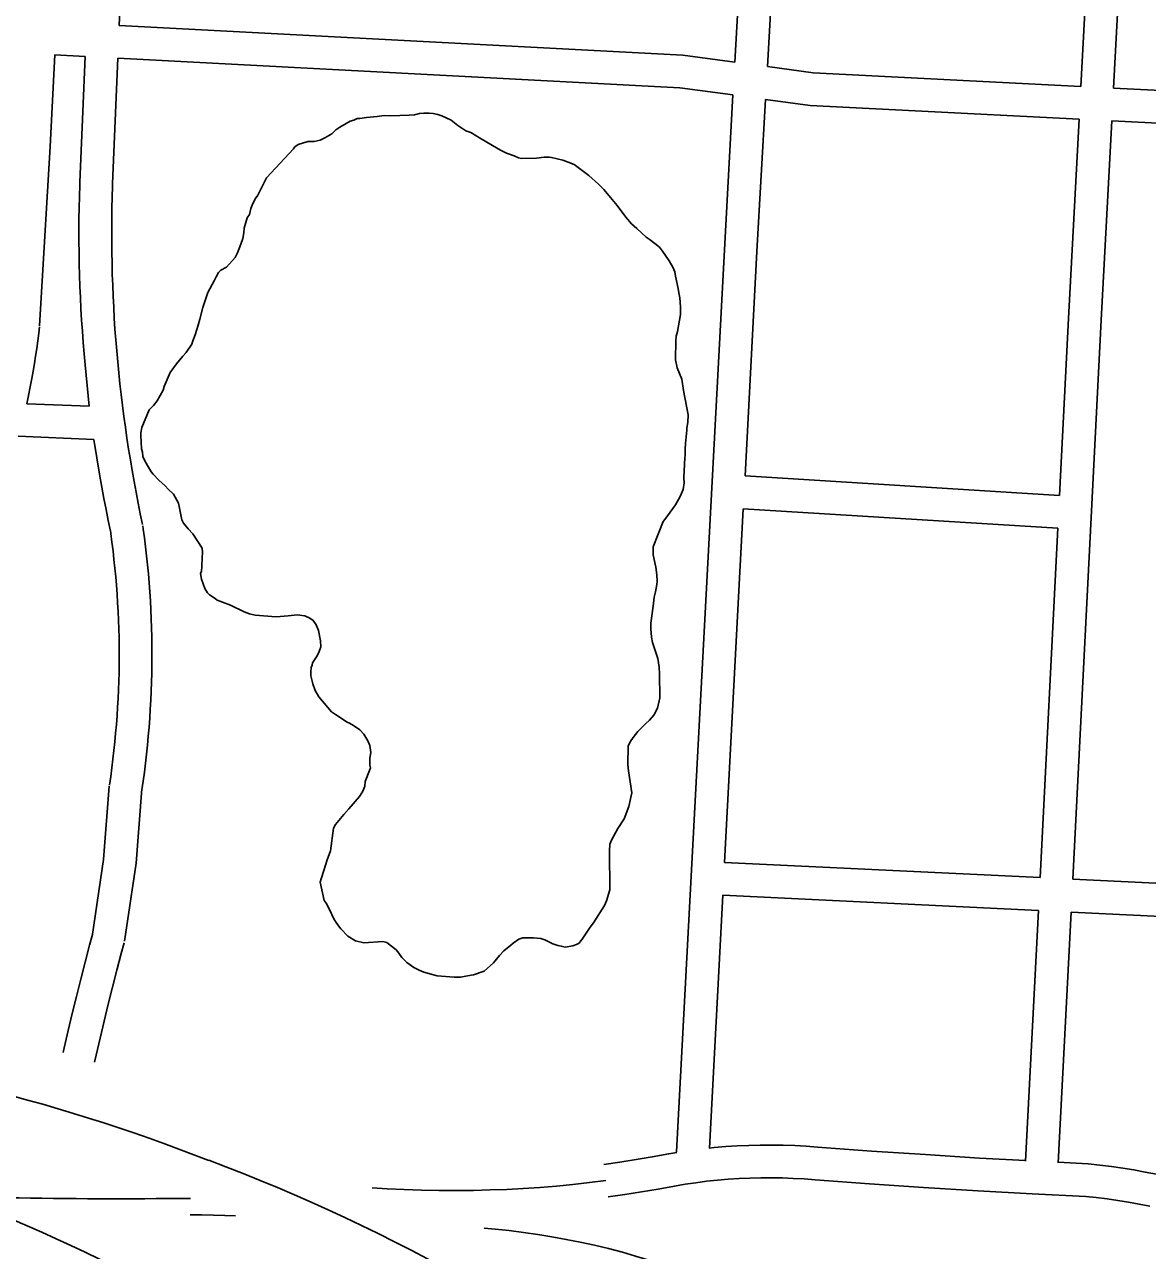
# Model space of a CAD drawing. Extents: x 3677843 to 3715951, y 511991 to 537744.
# Drawn here: x 3690058 to 3691087, y 525227 to 526350 of the extents above; entities that cross this region are included whole.
import ezdxf

# ---------------------------------------------------------------- set-up
doc = ezdxf.new("R2010")
doc.units = 0
doc.layers.add('V-ROAD-CNTR', color=7, linetype='Continuous')
doc.layers.add('V-SITE-VEGE', color=7, linetype='Continuous')

msp = doc.modelspace()

# ---------------------------------------------------------------- linework, layer by layer
at = {"layer": 'V-ROAD-CNTR'}
for points in [[(3691055.9, 526291.9), (3691094.8, 527022.6)], [(3690144.7, 526349.3), (3690159.2, 526691.1)], [(3690708.8, 526315.6), (3690725.8, 526617.7), (3690727.8, 526658.2)], [(3690738.6, 526311.5), (3690755.7, 526616.1), (3690757.2, 526646.2)], [(3691025.9, 526293.4), (3691044.1, 526635.1)], [(3690144.7, 526349.3), (3690661.2, 526322.1), (3690708.8, 526315.6)], [(3690081.6, 526238.3), (3690085.9, 526322.4)], [(3690085.9, 526322.4), (3690113.5, 526320.9)], [(3690108.7, 526205.6), (3690113.5, 526320.9)], [(3690138.6, 526204.4), (3690143.5, 526319.3)], [(3690143.5, 526319.3), (3690658.4, 526292.2), (3690707.1, 526285.6)], [(3690738.6, 526311.5), (3690780.6, 526305.8), (3691025.9, 526293.4)], [(3690655.3, 525317.4), (3690699.2, 526143.7), (3690707.1, 526285.6)], [(3691055.9, 526291.9), (3691229.7, 526283.1), (3691318.8, 526286)], [(3690718.2, 525936.5), (3690729.1, 526142.1), (3690737, 526281.5)], [(3690737, 526281.5), (3690777.8, 526275.9), (3691024.3, 526263.5)], [(3691006.3, 525918.7), (3691014.6, 526080.8), (3691024.3, 526263.5)], [(3691018.4, 525567), (3691044.6, 526079.3), (3691054.3, 526261.9)], [(3691054.3, 526261.9), (3691229.4, 526253.1), (3691319.4, 526256)], [(3690071.8, 526074), (3690081.6, 526238.2)], [(3690117.2, 526000.3), (3690113.5, 526038.3), (3690112.6, 526048.5), (3690111.8, 526058.8), (3690111, 526069.1), (3690110.3, 526079.3), (3690109.7, 526089.6), (3690109.2, 526099.9), (3690108.8, 526110.2), (3690108.5, 526120.5), (3690108.2, 526130.8), (3690108, 526141.1), (3690107.9, 526151.4), (3690107.9, 526161.7), (3690107.9, 526172), (3690108.1, 526182.2), (3690108.3, 526192.5), (3690108.6, 526202.8), (3690108.7, 526205.5)], [(3690166.2, 525891.9), (3690164.1, 525901.8), (3690162.1, 525911.7), (3690160.2, 525921.6), (3690158.4, 525931.5), (3690156.6, 525941.4), (3690155, 525951.3), (3690153.4, 525961.2), (3690151.8, 525971.2), (3690150.4, 525981.1), (3690149, 525991.1), (3690147.7, 526001.1), (3690146.5, 526011), (3690145.4, 526021), (3690144.4, 526031), (3690143.4, 526041.1), (3690142.5, 526051.1), (3690141.7, 526061.1), (3690140.9, 526071.1), (3690140.3, 526081.2), (3690139.7, 526091.2), (3690139.2, 526101.3), (3690138.8, 526111.3), (3690138.4, 526121.4), (3690138.2, 526131.4), (3690138, 526141.5), (3690137.9, 526151.6), (3690137.9, 526161.6), (3690137.9, 526171.7), (3690138.1, 526181.7), (3690138.3, 526191.8), (3690138.6, 526201.9), (3690138.6, 526204.5)], [(3690060.1, 526002.7), (3690064.7, 526025.8), (3690065.9, 526032.6), (3690067.1, 526039.5), (3690068.2, 526046.4), (3690069.3, 526053.3), (3690070.2, 526060.2), (3690071.1, 526067.2), (3690071.8, 526073.2)], [(3690060.1, 526002.7), (3690117.2, 526000.3)], [(3690052.2, 525973), (3690121.4, 525970)], [(3690136.9, 525885.8), (3690134.8, 525895.8), (3690132.7, 525905.9), (3690130.8, 525916), (3690128.9, 525926.1), (3690127.1, 525936.2), (3690121.4, 525970)], [(3691006.3, 525918.7), (3690718.2, 525936.5)], [(3690699.4, 525582.5), (3690716.6, 525906.5)], [(3691004.8, 525888.8), (3690716.6, 525906.5)], [(3690165.5, 525648.9), (3690166.7, 525657), (3690167.8, 525665.2), (3690168.8, 525673.4), (3690169.8, 525681.7), (3690170.6, 525689.9), (3690171.4, 525698.1), (3690172.1, 525706.4), (3690172.7, 525714.6), (3690173.2, 525722.9), (3690173.7, 525731.1), (3690174.1, 525739.4), (3690174.4, 525747.7), (3690174.6, 525755.9), (3690174.7, 525764.2), (3690174.7, 525772.5), (3690174.7, 525780.8), (3690174.6, 525789), (3690174.4, 525797.3), (3690174.1, 525805.6), (3690173.7, 525813.8), (3690173.3, 525822.1), (3690172.8, 525830.3), (3690172.2, 525838.6), (3690171.5, 525846.8), (3690170.7, 525855.1), (3690169.8, 525863.3), (3690168.9, 525871.5), (3690167.9, 525879.7), (3690166.8, 525887.9), (3690166.4, 525890.9)], [(3690988.5, 525568.5), (3691004.8, 525888.8)], [(3690135.8, 525653.2), (3690137, 525661.2), (3690138.1, 525669.1), (3690139, 525677), (3690139.9, 525684.9), (3690140.8, 525692.8), (3690141.5, 525700.8), (3690142.2, 525708.7), (3690142.8, 525716.7), (3690143.3, 525724.7), (3690143.7, 525732.6), (3690144.1, 525740.6), (3690144.4, 525748.6), (3690144.6, 525756.5), (3690144.7, 525764.5), (3690144.7, 525772.5), (3690144.7, 525780.5), (3690144.6, 525788.4), (3690144.4, 525796.4), (3690144.1, 525804.4), (3690143.8, 525812.4), (3690143.3, 525820.3), (3690142.8, 525828.3), (3690142.2, 525836.3), (3690141.6, 525844.2), (3690140.8, 525852.1), (3690140, 525860.1), (3690139.1, 525868), (3690138.1, 525875.9), (3690137.1, 525883.9), (3690136.7, 525886.8)], [(3690119.9, 525514.7), (3690130.4, 525585.1), (3690135.7, 525652.2)], [(3690149.6, 525510.3), (3690160.2, 525581.7), (3690165.6, 525649.9)], [(3690699.4, 525582.5), (3690988.5, 525568.5)], [(3691018.4, 525567), (3691316.1, 525552.6)], [(3690685.5, 525320.5), (3690697.8, 525552.5)], [(3690697.8, 525552.5), (3690987, 525538.5)], [(3690975.2, 525308.7), (3690987, 525538.5)], [(3691005.2, 525307.2), (3691016.9, 525537)], [(3691016.9, 525537), (3691315, 525522.6)], [(3690093.3, 525408.2), (3690094.3, 525412.6), (3690098, 525428.3), (3690101.8, 525444), (3690105.7, 525459.7), (3690109.6, 525475.4), (3690113.6, 525491.1), (3690117.7, 525506.7), (3690120.3, 525516.4)], [(3690122.1, 525399.3), (3690123.6, 525405.8), (3690127.2, 525421.4), (3690131, 525436.9), (3690134.8, 525452.5), (3690138.7, 525468), (3690142.7, 525483.6), (3690146.7, 525499.1), (3690149.3, 525508.7)], [(3690588.7, 525305.8), (3690603.6, 525307.9), (3690618.4, 525310.2), (3690633.2, 525312.7), (3690648.2, 525315.5), (3690655.7, 525316.7)], [(3690685.4, 525320.7), (3690690, 525321.2), (3690700.5, 525322.1), (3690711.1, 525322.8), (3690721.6, 525323.2), (3690732.1, 525323.5), (3690742.7, 525323.5), (3690753.2, 525323.4), (3690763.8, 525323), (3690774.3, 525322.4), (3690784.7, 525321.6), (3690834.1, 525318), (3690883.6, 525314.7), (3690933.1, 525311.6), (3690975, 525309.3)], [(3691005, 525307.7), (3691032.6, 525306.3), (3691043.3, 525305.2), (3691053.8, 525303.9), (3691064.2, 525302.4), (3691074.5, 525300.7), (3691084.9, 525298.8), (3691095.2, 525296.8)], [(3690592.8, 525276.1), (3690608, 525278.2), (3690623.3, 525280.6), (3690638.5, 525283.2), (3690653.4, 525285.9), (3690663.3, 525287.6), (3690673.1, 525289), (3690683, 525290.3), (3690692.9, 525291.3), (3690702.8, 525292.2), (3690712.7, 525292.8), (3690722.6, 525293.3), (3690732.6, 525293.5), (3690742.5, 525293.5), (3690752.4, 525293.4), (3690762.4, 525293), (3690772.3, 525292.4), (3690782.4, 525291.7), (3690832.1, 525288.1), (3690881.7, 525284.7), (3690931.4, 525281.7), (3690981.1, 525278.9), (3691030.3, 525276.3), (3691040, 525275.3), (3691049.8, 525274.1), (3691059.7, 525272.8), (3691069.4, 525271.2), (3691079.2, 525269.4), (3691088.9, 525267.4)], [(3690376.4, 525284.3), (3690390.2, 525283.5), (3690406, 525282.8), (3690421.8, 525282.3), (3690437.7, 525282), (3690453.5, 525281.9), (3690469.3, 525282), (3690484.6, 525282.4), (3690499.8, 525282.9), (3690515, 525283.7), (3690530.2, 525284.7), (3690545.3, 525285.9), (3690560.5, 525287.4), (3690575.6, 525289.1), (3690590.7, 525291)], [(3690209.8, 525259.6), (3690220.5, 525259.5), (3690231.1, 525259.3), (3690241.7, 525259), (3690251.3, 525258.7)], [(3690732.8, 525197.7), (3690721, 525199.2), (3690709.3, 525200.9), (3690697.8, 525202.8), (3690686.2, 525204.9), (3690674.7, 525207.2), (3690663.2, 525209.7), (3690648.2, 525213.4), (3690640.4, 525215.3), (3690629.1, 525218.4), (3690617.8, 525221.7), (3690606, 525225.4), (3690593, 525228.7), (3690580.1, 525231.7), (3690567.2, 525234.4), (3690554.3, 525237), (3690541.3, 525239.3), (3690528.3, 525241.5), (3690515.3, 525243.4), (3690502.2, 525245.1), (3690489.1, 525246.5), (3690479.1, 525247.5)]]:
    msp.add_lwpolyline(points, dxfattribs=at)
for centre, radius, start, end in [((3689616.6, 523756.9), 1668.1, 68.5442, 84.5658), ((3688803.5, 522419.7), 3096.4, 60.1055, 68.7535), ((3689619.7, 523694.8), 1725.1, 51.4175, 69.3965), ((3690145.6, 531145.7), 5871.4, 268.99488, 270.62835)]:
    msp.add_arc(centre, radius, start, end, dxfattribs=at)
at = {"layer": 'V-SITE-VEGE'}
for points in [[(3690279.8, 526209.7), (3690304.4, 526236.2), (3690305.8, 526238), (3690308.8, 526240.2), (3690317.7, 526243), (3690323.5, 526243), (3690328.8, 526244), (3690333.3, 526246.2), (3690339.5, 526249.9), (3690343.4, 526253.5), (3690347, 526256.2), (3690352.7, 526259.3), (3690356.3, 526261.6), (3690359.8, 526262.5), (3690362.9, 526263.9), (3690365.2, 526263.9), (3690371.4, 526264.9), (3690381.2, 526265.9), (3690387.4, 526266.8), (3690393.2, 526266.4), (3690410.5, 526267), (3690415.4, 526267.5), (3690419.9, 526268.5), (3690423.9, 526268.9), (3690428.8, 526269), (3690432.3, 526268.6), (3690436.8, 526267.7), (3690440.4, 526266.4), (3690448.9, 526262.5), (3690455.1, 526257.7), (3690462.3, 526252.8), (3690466.8, 526251.1), (3690474.8, 526246.3), (3690486.9, 526239.3), (3690494.1, 526234.9), (3690499.5, 526232.3), (3690506.6, 526229.7), (3690510.6, 526227.9), (3690513.3, 526227.5), (3690527.1, 526227.7), (3690534.2, 526228.6), (3690538.7, 526228.7), (3690540.9, 526228.2), (3690551.2, 526225.7), (3690556.1, 526223.9), (3690561.5, 526221.8), (3690574.9, 526211.7), (3690583.9, 526203.7), (3690588.8, 526198.9), (3690601, 526184.3), (3690609.1, 526173.7), (3690614.1, 526167.5), (3690619, 526163.1), (3690627.5, 526155.2), (3690630.2, 526153.4), (3690635.6, 526149.5), (3690639.7, 526146), (3690642.4, 526142.4), (3690648.7, 526133.6), (3690651.9, 526127.8), (3690653.7, 526123.4), (3690654.6, 526119.4), (3690656.9, 526108.3), (3690657.4, 526104.3), (3690658.4, 526099.8), (3690658.9, 526091.4), (3690659, 526084.3), (3690656.4, 526068.7), (3690655.1, 526064.6), (3690654.7, 526060.2), (3690654.8, 526056.2), (3690654.4, 526047.3), (3690654.5, 526042.8), (3690655.9, 526035.7), (3690660.4, 526025.1), (3690661.9, 526014.8), (3690666.1, 525992.6), (3690665.7, 525985.5), (3690664.9, 525980.6), (3690664.9, 525978.4), (3690663.7, 525966.3), (3690663.3, 525961), (3690663.3, 525955.6), (3690662.9, 525953), (3690662.2, 525935.2), (3690662.3, 525929.8), (3690661.8, 525926.2), (3690661.4, 525924), (3690658.8, 525917.8), (3690654.4, 525910.1), (3690644.8, 525896.7), (3690643, 525894.9)], [(3690374.5, 525671.5), (3690374.5, 525678.1), (3690375.3, 525683), (3690374.3, 525689.7), (3690372.5, 525693.7), (3690368.9, 525699.9), (3690365.3, 525703.9), (3690359.5, 525707.8), (3690355.9, 525710), (3690353.7, 525710.9), (3690342.9, 525717.9), (3690339.3, 525720.5), (3690327.6, 525734.2), (3690324.4, 525740), (3690322.1, 525746.2), (3690320.3, 525753.3), (3690320.3, 525756.8), (3690320.7, 525760.9), (3690321.5, 525763.1), (3690322, 525765.3), (3690325.5, 525770.7), (3690327.7, 525774.7), (3690329.4, 525780.1), (3690329.3, 525785.4), (3690327.5, 525794.8), (3690325.2, 525800.1), (3690322.5, 525804.1), (3690319.3, 525806.3), (3690314.9, 525808.4), (3690307.7, 525809.3), (3690299.7, 525808.3), (3690288.6, 525807.3), (3690269.4, 525808.9), (3690264.1, 525810.2), (3690259.2, 525811.9), (3690246.6, 525818), (3690234.6, 525822.8), (3690232.8, 525824.1), (3690227.4, 525827.6), (3690225.6, 525829.4), (3690223.3, 525833.4), (3690220.1, 525841.8), (3690219.2, 525847.1), (3690220.1, 525849.4), (3690220.5, 525853.4), (3690220.8, 525861.4), (3690221.2, 525866.3), (3690220.8, 525870.3), (3690212.2, 525883.6), (3690208.1, 525888), (3690203.6, 525893.3), (3690202.3, 525896.4), (3690199, 525911.5), (3690194.5, 525919.9), (3690189.5, 525924.3), (3690186.8, 525927.4), (3690181, 525932.7), (3690176, 525938), (3690174.2, 525940.2), (3690168.3, 525950.4), (3690166.5, 525954.3), (3690166, 525958.3), (3690165.1, 525961.4), (3690164.5, 525973.5), (3690164.5, 525976.1), (3690165.4, 525981), (3690172.3, 525997.1), (3690176.3, 526001.2), (3690179.4, 526005.2), (3690185.1, 526015.1), (3690185.9, 526018.6), (3690191.6, 526031.2), (3690197.3, 526039.2), (3690203, 526046.4), (3690206.1, 526049.6), (3690211.4, 526057.2), (3690212.2, 526060.3), (3690214.4, 526065.7), (3690217, 526074.6), (3690218.7, 526080), (3690221.3, 526090.7), (3690226, 526104.5), (3690231.7, 526115.2), (3690233.5, 526118.8), (3690235.6, 526122.9), (3690237.9, 526125.1), (3690243.2, 526127.8), (3690251.1, 526136.8), (3690253.3, 526140.8), (3690254.6, 526144.9), (3690256.3, 526148.9), (3690258, 526154.2), (3690258.9, 526159.1), (3690259.3, 526163.6), (3690261.9, 526173), (3690264.1, 526176.1), (3690265.3, 526181.5), (3690266.7, 526184.6), (3690269.7, 526190.9), (3690271.5, 526193.1), (3690279.8, 526209.7)], [(3690643, 525894.9), (3690633.9, 525871.7), (3690634, 525864.1), (3690636.3, 525853), (3690637.3, 525845.9), (3690637.8, 525840.1), (3690637.3, 525837), (3690636.1, 525830.3), (3690634.8, 525825.4), (3690634, 525817.3), (3690631.9, 525801.7), (3690632, 525796.4), (3690632.5, 525788.8), (3690633.4, 525784), (3690638.4, 525769.3), (3690639.4, 525761.3), (3690639.9, 525755.1), (3690640.1, 525733.3), (3690638, 525723.9), (3690634.5, 525717.2), (3690630.5, 525712.7), (3690627, 525709.5), (3690620, 525702.4), (3690615.6, 525697), (3690612.9, 525692.9), (3690611.2, 525688.9), (3690610.9, 525672), (3690611.4, 525666.2), (3690614.3, 525646.2), (3690611.7, 525633.7), (3690607.4, 525622.5), (3690601.7, 525613.6), (3690596, 525603.3), (3690594.3, 525599.3), (3690593.9, 525592.6), (3690594.2, 525557.4), (3690591.2, 525547.1), (3690589.5, 525543.1), (3690579.4, 525527), (3690576.3, 525523), (3690571.9, 525516.7), (3690569.7, 525513.1), (3690566.2, 525508.6), (3690563.6, 525507.3), (3690560.5, 525505.9), (3690553.3, 525504.9), (3690549.8, 525505.8), (3690546.6, 525506.2), (3690542.2, 525507.9), (3690539.5, 525509.2), (3690534.6, 525511.4), (3690531, 525512.7), (3690524.3, 525513.5), (3690514.5, 525513.4), (3690511, 525512.1), (3690505.7, 525508.5), (3690503.5, 525506.7), (3690497.3, 525501.3), (3690493.3, 525497.2), (3690487.6, 525490.5), (3690479.2, 525482.8), (3690469.4, 525479.6), (3690467.2, 525479.1), (3690457.4, 525477.3), (3690451.7, 525477.2), (3690436.1, 525478.4), (3690424, 525481.8), (3690419.5, 525483.6), (3690414.6, 525486.2), (3690408.3, 525490.6), (3690403.8, 525495.4), (3690401.1, 525499.4), (3690398.4, 525502.5), (3690389.9, 525509.1), (3690386.3, 525510), (3690369, 525508.9), (3690361.4, 525510.6), (3690354.2, 525515), (3690347.9, 525521.6), (3690345.7, 525524.3), (3690343, 525528.2), (3690341.6, 525530), (3690337.1, 525539.8), (3690334.4, 525545.1), (3690332.5, 525547.7), (3690328.8, 525564.2), (3690329.7, 525567.3), (3690332.3, 525574.9), (3690335.3, 525584.7), (3690338.3, 525593.2), (3690341.2, 525613.7), (3690343, 525617.3), (3690350.5, 525626.3), (3690355.3, 525631.6), (3690365, 525642.9), (3690368.1, 525647.8), (3690369.8, 525652.3), (3690370.2, 525656.7), (3690374.1, 525666.6), (3690375, 525669.2), (3690374.5, 525671.5)]]:
    msp.add_lwpolyline(points, dxfattribs=at)

doc.saveas('drawing.dxf')
